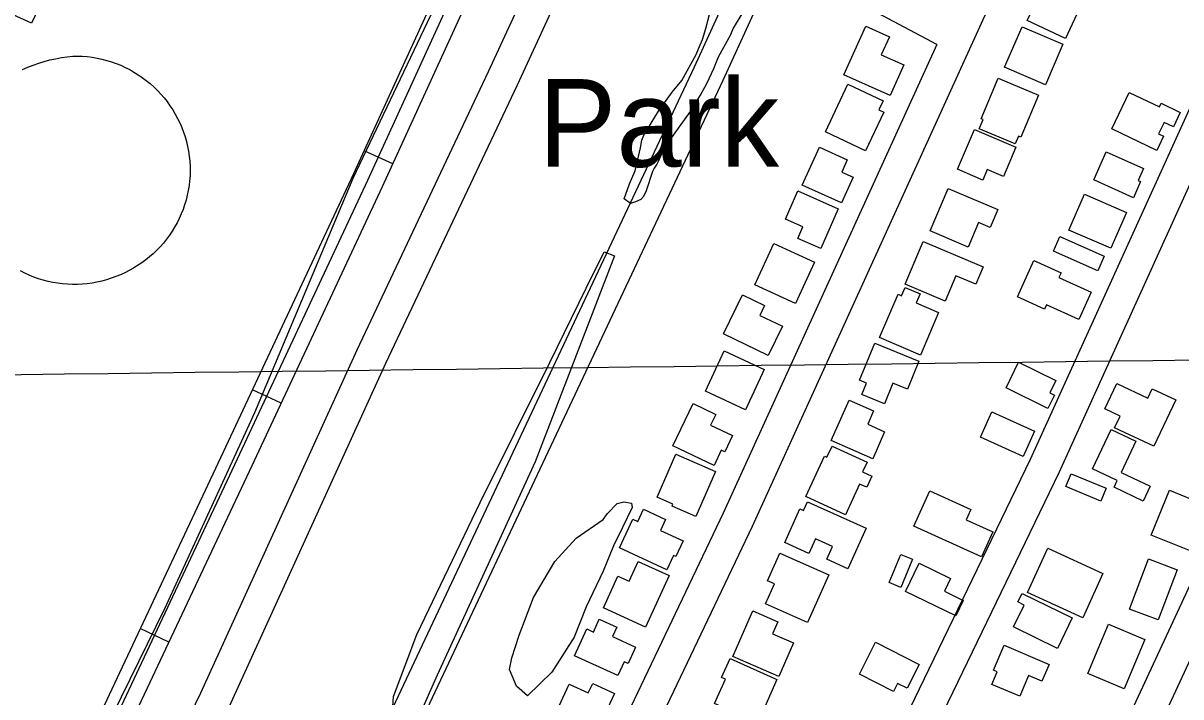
# Model space of a CAD drawing. Extents: x 3704301 to 3742427, y 506229 to 532009.
# Drawn here: x 3722946 to 3724042, y 523636 to 524274 of the extents above; entities that cross this region are included whole.
import ezdxf

# ---------------------------------------------------------------- set-up
doc = ezdxf.new("R2010")
doc.units = 0
for name, color, linetype in [('V-BLDG-IDEN', 7, 'Continuous'), ('V-BLDG-OTLN', 7, 'Continuous'), ('V-DOMW-TANK', 7, 'Continuous'), ('V-GRID-MAJR', 7, 'Continuous'), ('V-ROAD-CNTR', 7, 'Continuous'), ('V-SITE-OTLN', 7, 'Continuous'), ('V-SITE-VEGE', 7, 'Continuous'), ('V-UTIL-LINE', 7, 'Continuous')]:
    doc.layers.add(name, color=color, linetype=linetype)

msp = doc.modelspace()

# ---------------------------------------------------------------- linework, layer by layer
at = {"layer": 'V-BLDG-OTLN'}
for points in [[(3723945.478, 524286.092), (3723932.815, 524259.155), (3723896.721, 524276.121), (3723914.196, 524313.2980000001), (3723941.144, 524300.631), (3723936.329, 524290.393)], [(3723758.4620000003, 524243.67600000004), (3723779.848, 524234.096), (3723766.8740000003, 524205.13300000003), (3723723.116, 524224.734), (3723743.776, 524270.849), (3723766.144, 524260.826)], [(3723930.521, 524253.61100000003), (3723914.063, 524215.205), (3723875.3340000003, 524231.802), (3723891.793, 524270.208)], [(3723907.491, 524205.278), (3723890.657, 524165.686), (3723888.373, 524166.657), (3723885.225, 524159.253), (3723851.259, 524173.69800000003), (3723854.9050000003, 524182.267), (3723852.967, 524183.09), (3723869.306, 524221.517)], [(3723726.909, 524215.715), (3723760.187, 524199.982), (3723756.1950000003, 524191.538), (3723760.713, 524189.4), (3723743.3850000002, 524152.745), (3723705.5870000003, 524170.61600000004)], [(3724019.593, 524153.109), (3723976.808, 524173.45), (3723993.196, 524207.924), (3724021.936, 524194.262), (3724023.592, 524197.748), (3724041.699, 524189.142), (3724035.149, 524175.365), (3724026.3370000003, 524179.553), (3724021.2, 524168.75200000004), (3724025.9560000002, 524166.489)], [(3723858.741, 524134.96400000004), (3723854.534, 524125.068), (3723830.72, 524135.19200000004), (3723846.705, 524172.781), (3723885.975, 524156.081), (3723874.199, 524128.392)], [(3723720.8200000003, 524103.398), (3723683.592, 524120.264), (3723699.791, 524156.026), (3723726.167, 524144.076), (3723720.97, 524132.599), (3723731.822, 524127.679)], [(3723997.308, 524108.33), (3723959.687, 524125.191), (3723971.549, 524151.662), (3724006.807, 524135.863), (3724001.804, 524124.7), (3724004.169, 524123.639)], [(3723679.33, 524114.697), (3723717.74, 524097.846), (3723701.2090000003, 524060.163), (3723679.395, 524069.731), (3723684.204, 524080.69200000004), (3723667.6070000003, 524087.97500000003)], [(3723840.753, 524061.49), (3723804.725, 524076.793), (3723821.881, 524117.181), (3723868.972, 524097.177), (3723861.7120000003, 524080.088), (3723850.647, 524084.78)], [(3723975.849, 524060.411), (3723936.253, 524077.641), (3723951.034, 524111.607), (3723990.63, 524094.37700000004)], [(3723818.94, 524010.411), (3723780.931, 524026.482), (3723798.042, 524066.956), (3723854.991, 524042.882), (3723847.987, 524026.31200000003), (3723829.045, 524034.315)], [(3723963.514, 524038.99100000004), (3723921.534, 524057.767), (3723927.756, 524071.681), (3723969.736, 524052.905)], [(3723656.714, 524064.794), (3723695.134, 524047.15400000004), (3723677.163, 524008.015), (3723638.747, 524025.658)], [(3723945.574, 523993.083), (3723915.077, 524006.88), (3723913.234, 524002.805), (3723887.4560000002, 524014.468), (3723902.947, 524048.704), (3723928.723, 524037.039), (3723926.788, 524032.765), (3723957.284, 524018.961)], [(3723812.771, 523999.702), (3723795.5500000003, 523959.31700000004), (3723756.8710000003, 523975.81200000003), (3723774.365, 524016.836), (3723777.593, 524015.45900000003), (3723780.933, 524023.297), (3723795.253, 524017.194), (3723791.6380000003, 524008.713)], [(3723643.379, 523996.88800000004), (3723664.775, 523986.521), (3723651.413, 523958.945), (3723609.098, 523979.447), (3723626.989, 524016.375), (3723647.911, 524006.239)], [(3723761.469, 523913.20900000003), (3723740.09, 523922.003), (3723744.54, 523932.82), (3723737.97, 523935.52400000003), (3723752.4250000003, 523970.67), (3723794.1040000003, 523953.526), (3723783.194, 523927.00800000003), (3723769.464, 523932.65)], [(3723609.5300000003, 523963.387), (3723647.559, 523945.74100000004), (3723629.848, 523907.575), (3723591.825, 523925.224)], [(3723888.578, 523952.598), (3723923.845, 523935.313), (3723918.11, 523923.613), (3723922.6010000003, 523921.411), (3723916.384, 523908.728), (3723876.63, 523928.217)], [(3724010.964, 523918.441), (3724015.153, 523927.32800000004), (3724037.423, 523916.836), (3724016.715, 523872.88800000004), (3723979.507, 523890.419), (3723984.736, 523901.515), (3723970.359, 523908.29000000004), (3723981.649, 523932.251)], [(3723561.0270000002, 523873.38300000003), (3723580.223, 523913.401), (3723601.651, 523903.12), (3723596.812, 523893.03), (3723617.574, 523883.07), (3723610.15, 523867.59), (3723606.917, 523869.142), (3723599.99, 523854.695)], [(3723750.299, 523861.085), (3723711.094, 523878.319), (3723727.947, 523916.658), (3723751.188, 523906.44200000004), (3723745.5870000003, 523893.704), (3723761.5530000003, 523886.683)], [(3723892.84, 523863.25), (3723852.4390000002, 523881.651), (3723863.332, 523905.572), (3723903.733, 523887.168)], [(3723958.628, 523851.625), (3723976.282, 523888.864), (3723999.653, 523877.78500000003), (3723985.602, 523848.14), (3724013.203, 523835.055), (3724006.569, 523821.065), (3723978.9620000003, 523834.152), (3723981.9930000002, 523840.55)], [(3723724.572, 523807.993), (3723686.9420000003, 523825.24700000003), (3723704.557, 523863.657), (3723707.0100000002, 523862.533), (3723711.836, 523873.056), (3723744.944, 523857.876), (3723740.7290000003, 523848.68), (3723749.593, 523844.615), (3723744.745, 523834.041), (3723737.946, 523837.158)], [(3723563.882, 523865.542), (3723601.502, 523849.076), (3723582.8140000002, 523806.379), (3723560.202, 523816.273), (3723561.041, 523818.196), (3723546.038, 523824.772)], [(3723966.49, 523821.004), (3723933.239, 523834.768), (3723938.262, 523846.905), (3723971.5160000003, 523833.13800000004)], [(3723853.455, 523768.24100000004), (3723789.293, 523797.376), (3723804.448, 523830.756), (3723843.34, 523813.098), (3723838.855, 523803.219), (3723864.127, 523791.742)], [(3724067.4930000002, 523816.586), (3724050.296, 523774.234), (3724014.1920000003, 523788.891), (3724031.389, 523831.246)], [(3723689.975, 523771.33), (3723667.007, 523781.67600000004), (3723681.39, 523813.608), (3723684.718, 523812.109), (3723688.447, 523820.391), (3723744.147, 523795.297), (3723726.892, 523756.998), (3723706.722, 523766.085), (3723712.098, 523778.02), (3723696.2090000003, 523785.168)], [(3723549.421, 523793.29000000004), (3723570.812, 523783.318), (3723563.898, 523768.49100000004), (3723561.6, 523769.56200000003), (3723555.1720000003, 523755.777), (3723510.519, 523776.59500000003), (3723523.211, 523803.815), (3723527.702, 523801.724), (3723533.092, 523813.28500000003), (3723554.162, 523803.461)], [(3723662.4050000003, 523771.77400000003), (3723708.739, 523751.083), (3723688.644, 523706.093), (3723648.8680000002, 523723.857), (3723657.205, 523742.526), (3723650.656, 523745.461)], [(3723788.109, 523765.853), (3723777.017, 523739.33), (3723765.899, 523743.978), (3723776.997, 523770.498)], [(3723897.071, 523734.28500000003), (3723916.242, 523776.26900000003), (3723968.489, 523752.414), (3723949.318, 523710.43)], [(3723557.437, 523750.462), (3723535.2, 523701.74700000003), (3723495.251, 523719.98000000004), (3723508.934, 523749.961), (3723519.629, 523745.08), (3723528.179, 523763.815)], [(3723828.944, 523712.406), (3723781.398, 523735.444), (3723794.298, 523762.07), (3723824.089, 523747.634), (3723818.256, 523735.592), (3723836.0100000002, 523726.988)], [(3724038.711, 523755.974), (3724020.789, 523708.49100000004), (3723993.522, 523718.78), (3724011.446, 523766.26300000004)], [(3723925.2970000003, 523681.469), (3723883.691, 523701.824), (3723893.833, 523722.552), (3723887.896, 523725.456), (3723891.904, 523733.646), (3723939.444, 523710.385)], [(3723636.694, 523717.107), (3723660.453, 523706.768), (3723655.432, 523695.226), (3723675.1890000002, 523686.63), (3723661.4280000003, 523655.001), (3723617.912, 523673.939)], [(3723508.989, 523655.73600000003), (3723467.798, 523674.521), (3723479.381, 523699.924), (3723485.7770000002, 523697.00800000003), (3723491.272, 523709.06200000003), (3723507.828, 523701.511), (3723503.792, 523692.658), (3723525.6890000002, 523682.672), (3723518.627, 523667.191), (3723514.974, 523668.856)], [(3723988.518, 523643.104), (3723954.075, 523657.643), (3723973.842, 523704.481), (3724008.286, 523689.94)], [(3723782.932, 523643.704), (3723773.816, 523648.314), (3723769.952, 523640.675), (3723737.728, 523656.977), (3723753.054, 523687.261), (3723794.39, 523666.347)], [(3723898.044, 523655.925), (3723889.629, 523636.12700000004), (3723863.091, 523647.413), (3723868.184, 523659.39400000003), (3723864.897, 523660.793), (3723874.955, 523684.447), (3723917.375, 523666.408), (3723910.633, 523650.57300000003)], [(3723615.203, 523671.944), (3723659.558, 523652.01300000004), (3723648.006, 523626.298), (3723654.068, 523623.572), (3723647.217, 523608.32300000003), (3723600.4080000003, 523629.356), (3723610.752, 523652.39), (3723607.144, 523654.012)], [(3723485.058, 523648.349), (3723505.657, 523638.75800000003), (3723489.898, 523604.905), (3723451.293, 523622.878), (3723462.842, 523647.686), (3723480.848, 523639.303)]]:
    msp.add_lwpolyline(points, close=True, dxfattribs=at)
at = {"layer": 'V-DOMW-TANK'}
for points in [[(3722944.839, 524229.619), (3722949.904, 524231.822), (3722955.046, 524233.844), (3722960.2630000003, 524235.673), (3722965.54, 524237.30100000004), (3722970.877, 524238.734), (3722976.264, 524239.969), (3722981.691, 524241.003), (3722987.153, 524241.835), (3722992.639, 524242.46400000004), (3722996.815, 524242.515), (3723001.515, 524242.335), (3723006.203, 524241.954), (3723010.867, 524241.368), (3723015.503, 524240.582), (3723020.1010000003, 524239.597), (3723024.6520000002, 524238.413), (3723029.147, 524237.034), (3723033.5810000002, 524235.46400000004), (3723037.9390000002, 524233.7), (3723042.219, 524231.753), (3723046.412, 524229.621), (3723050.508, 524227.311), (3723054.4990000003, 524224.824), (3723058.38, 524222.17), (3723062.142, 524219.35000000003), (3723065.7800000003, 524216.368), (3723069.284, 524213.233), (3723072.651, 524209.95), (3723075.87, 524206.523), (3723078.94, 524202.962), (3723081.8540000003, 524199.271), (3723084.605, 524195.458), (3723087.1890000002, 524191.53), (3723089.6, 524187.493), (3723091.8340000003, 524183.356), (3723093.8880000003, 524179.12700000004), (3723095.756, 524174.81200000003), (3723097.438, 524170.42100000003), (3723098.927, 524165.963), (3723100.223, 524161.443), (3723101.321, 524156.87200000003), (3723102.22, 524152.25800000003), (3723102.92, 524147.609), (3723103.418, 524142.935), (3723103.713, 524138.24100000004), (3723103.756, 524133.602), (3723103.598, 524128.966), (3723103.24, 524124.33900000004), (3723102.685, 524119.731), (3723101.931, 524115.152), (3723100.981, 524110.607), (3723099.836, 524106.108), (3723098.498, 524101.662), (3723096.971, 524097.277), (3723095.257, 524092.96), (3723093.358, 524088.72000000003), (3723091.2770000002, 524084.56700000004), (3723089.022, 524080.50800000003), (3723086.596, 524076.547), (3723084.001, 524072.697), (3723081.24, 524068.95900000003), (3723078.326, 524065.347), (3723075.256, 524061.86100000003), (3723072.04, 524058.512)], [(3723072.04, 524058.512), (3723068.684, 524055.303), (3723065.194, 524052.243), (3723061.575, 524049.337), (3723057.835, 524046.58900000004), (3723053.983, 524044.004), (3723050.022, 524041.59), (3723045.961, 524039.347), (3723041.81, 524037.283), (3723037.575, 524035.39900000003), (3723033.276, 524033.594), (3723028.901, 524031.981), (3723024.4590000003, 524030.55700000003), (3723019.9620000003, 524029.326), (3723015.411, 524028.294), (3723010.8200000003, 524027.461), (3723006.1950000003, 524026.826), (3723001.546, 524026.39400000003), (3722996.883, 524026.162), (3722992.213, 524026.13300000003), (3722987.546, 524026.308), (3722982.8910000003, 524026.684), (3722978.256, 524027.264), (3722973.65, 524028.042), (3722969.0810000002, 524029.01900000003), (3722964.559, 524030.195), (3722960.093, 524031.565), (3722955.691, 524033.125), (3722951.36, 524034.876), (3722947.11, 524036.814), (3722942.949, 524038.933)]]:
    msp.add_lwpolyline(points, dxfattribs=at)
at = {"layer": 'V-GRID-MAJR'}
msp.add_spline([(3708427.129, 523767.243), (3713705.816, 523829.819), (3718984.494, 523893.163), (3724263.162, 523957.275), (3729541.821, 524022.155), (3734820.471, 524087.803), (3740099.111, 524154.218), (3740099.112, 524154.218)], degree=3, dxfattribs=at)
at = {"layer": 'V-ROAD-CNTR'}
for p, q in [((3723295.7563694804, 524140.34569309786), (3723268.4714240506, 524152.8166681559)), ((3723189.8915812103, 523913.7171463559), (3723162.7216355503, 523926.4371209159)), ((3723083.520793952, 523687.441598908), (3723056.377848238, 523700.21957335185))]:
    msp.add_line(p, q, dxfattribs=at)
for points in [[(3725638.793683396, 527171.6316305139), (3725425.9871090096, 526717.4315389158), (3725352.2212565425, 526550.6978723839), (3725268.0834248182, 526377.2712192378), (3725167.8826252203, 526156.9496598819), (3725041.699877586, 525880.7692122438), (3724987.491986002, 525758.8244561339), (3724936.16308866, 525648.452676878), (3724913.3661342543, 525607.0597596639), (3724836.9692870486, 525437.9820978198), (3724730.8004993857, 525204.0795656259), (3724660.9366391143, 525063.0428476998), (3724544.9758710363, 524798.7123763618), (3724377.8122053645, 524444.7320843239), (3724186.45958807, 524033.68590641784), (3723999.475962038, 523631.3667110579), (3723814.28033243, 523232.5695086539), (3723675.0086109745, 522920.5181327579), (3723644.5626718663, 522853.17726743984), (3723634.3906922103, 522810.5683526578)], [(3725665.989629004, 527158.9706558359), (3725453.2910544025, 526704.9975637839), (3725379.443202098, 526538.077897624), (3725295.23737051, 526364.5112447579), (3725195.1805706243, 526144.5056847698), (3725069.049822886, 525868.4432368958), (3725014.801931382, 525746.404480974), (3724962.9350351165, 525634.8747040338), (3724940.2160805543, 525593.625786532), (3724864.2972323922, 525425.606122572), (3724757.9084451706, 525191.2175913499), (3724688.1285847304, 525050.3508730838), (3724572.2818164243, 524786.2784012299), (3724404.97415104, 524431.9961097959), (3724213.6615336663, 524021.03393172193), (3724026.6839076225, 523618.72673633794), (3723841.584277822, 523220.13753351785), (3723702.374556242, 522908.224157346), (3723673.0786148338, 522843.42728693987), (3723663.57063385, 522803.60236659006)], [(3724352.346256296, 525624.7937241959), (3724266.097428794, 525444.1670854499), (3724205.08955081, 525311.638350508), (3724195.928569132, 525276.0414217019), (3724191.6325777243, 525246.1154815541), (3724191.895577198, 525212.7515482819), (3724200.777559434, 525139.1356955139), (3724208.1345447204, 525084.3618050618), (3724201.890557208, 525038.5748966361), (3724178.277604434, 524967.6100385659), (3724024.8419113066, 524642.6146885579), (3723854.558251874, 524276.80942016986), (3723636.012688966, 523796.863380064), (3723473.774013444, 523456.7750602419), (3723389.608181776, 523265.485442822), (3723365.6822296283, 523233.21150737), (3723340.6482796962, 523214.74254430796), (3723245.468470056, 523164.2206453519), (3723216.7425275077, 523143.1846874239), (3723195.227570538, 523121.4037309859), (3723175.012610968, 523091.00679178), (3723057.935845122, 522822.4733288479)], [(3723971.5270179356, 525519.3099351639), (3723962.021036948, 525471.1650314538), (3723822.3763162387, 525182.739608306), (3723686.48558802, 524888.3061971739), (3723521.673917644, 524521.3279311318), (3723386.169188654, 524227.4665188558), (3723261.639437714, 523964.01104576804), (3723113.38673422, 523639.2356953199), (3723005.352950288, 523415.56914265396), (3722910.8731392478, 523298.4123769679), (3722780.5883998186, 523024.30692517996), (3722722.108516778, 522881.31721115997), (3722711.498537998, 522844.2072853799)], [(3724000.9589590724, 525513.4979467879), (3723990.70497958, 525461.5670506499), (3723849.498261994, 525169.9156339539), (3723713.789533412, 524875.8742220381), (3723548.9798630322, 524508.9019559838), (3723413.353134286, 524214.77454424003), (3723288.847383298, 523951.371071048), (3723140.5426799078, 523626.4817208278), (3723030.868899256, 523399.41917495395), (3722936.449088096, 523282.33640911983), (3722808.0403449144, 523012.1809494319), (3722750.500459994, 522871.485230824), (3722740.3424803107, 522835.95930187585)], [(3724172.1556166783, 525504.6099645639), (3724176.56460786, 525453.2830672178), (3724168.947623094, 525406.0621616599), (3724054.4018521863, 525176.515620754), (3723905.238150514, 524864.03324572), (3723768.5454239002, 524569.4078349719), (3723608.366744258, 524219.447534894), (3723317.852325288, 523602.50576878), (3723243.539473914, 523432.46910885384), (3723200.507559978, 523259.667454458), (3723138.962683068, 523101.83077013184), (3723087.3117863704, 522978.7130163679), (3723030.238900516, 522867.56323866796), (3723022.214916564, 522826.82532014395)], [(3724142.2656764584, 525502.0419696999), (3724146.358668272, 525454.4050649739), (3724140.0596808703, 525415.360143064), (3724027.441906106, 525189.675594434), (3723878.094204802, 524876.8092201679), (3723741.299478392, 524581.96380986), (3723581.1567986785, 524232.08150962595), (3723290.532379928, 523614.90574397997), (3723215.0395309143, 523442.16908945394), (3723171.8596172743, 523268.77943623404), (3723111.1507386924, 523113.08474762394), (3723060.0958408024, 522991.38699102), (3723001.620957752, 522877.5072187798), (3722992.7809754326, 522832.623308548)], [(3723452.185056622, 522812.5093487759), (3723447.177066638, 522878.24221730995), (3723542.7938754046, 523094.8517840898), (3723730.779499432, 523511.272951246), (3723899.7941614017, 523860.68025243), (3724058.2128445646, 524209.6575544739), (3724153.347654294, 524421.3071311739), (3724207.801545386, 524515.4429429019), (3724241.462478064, 524555.816862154), (3724249.0764628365, 524575.9948217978), (3724251.56945785, 524608.6367565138), (3724256.821447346, 524642.5276887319), (3724484.837991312, 525121.503730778), (3724619.4477220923, 525427.8771180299), (3724639.069682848, 525491.034991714)], [(3723482.098996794, 522814.7893442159), (3723477.663005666, 522873.0142277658), (3723570.1878206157, 523082.6218085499), (3723757.9594450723, 523498.5669766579), (3723926.96010707, 523847.94627789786), (3724085.552789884, 524197.3075791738), (3724180.083600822, 524407.611158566), (3724232.4854960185, 524498.200977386), (3724267.7444255, 524540.492892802), (3724278.662403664, 524569.4248349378), (3724281.393398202, 524605.192763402), (3724285.795389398, 524633.5957065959), (3724512.119936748, 525109.0197557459), (3724647.5936658, 525417.359139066), (3724667.7196255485, 525482.1330095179)], [(3722933.758093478, 525241.6144905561), (3723019.968921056, 525199.7405743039), (3723032.018896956, 525187.616598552), (3723048.02186495, 525168.1836374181), (3723112.4457361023, 525113.9157459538), (3723190.804579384, 525071.26783125), (3723236.6464877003, 525050.851872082), (3723295.57136985, 525021.0539316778), (3723573.5938138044, 524896.136181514), (3723588.5337839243, 524887.1581994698), (3723600.422760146, 524868.375237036), (3723604.258752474, 524852.2682692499), (3723604.7277515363, 524830.3003131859), (3723604.4177521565, 524815.65334248), (3723285.765389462, 524118.48673681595), (3723162.17663664, 523854.52226474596), (3722924.809111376, 523350.3092731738), (3722886.7421875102, 523228.69451640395), (3722766.9884270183, 522992.30598918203), (3722734.00249299, 522900.8031721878), (3722705.6975496, 522835.397303)], [(3722691.931577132, 522841.35429108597), (3722720.050520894, 522906.33116113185), (3722753.1904546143, 522998.2609772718), (3722872.799215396, 523234.3635050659), (3722910.801139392, 523355.769262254), (3723148.5986637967, 523860.8972519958), (3723272.15141669, 524124.7847242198), (3723589.486782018, 524819.0703356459), (3723589.724781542, 524830.2993131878), (3723589.296782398, 524850.349273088), (3723586.41078817, 524862.466248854), (3723577.76080547, 524876.1322215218), (3723566.6328277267, 524882.819208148), (3723289.109382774, 525007.51295876), (3723230.20650058, 525037.2998991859), (3723184.157592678, 525057.8078581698), (3723103.942753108, 525101.465770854), (3723037.31188637, 525157.5926585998), (3723020.885919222, 525177.539618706), (3723011.124938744, 525187.3605990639), (3722922.1661166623, 525230.5685126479)], [(3722943.921073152, 525203.326567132), (3723002.280956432, 525174.9806238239), (3723009.7529414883, 525167.46263886), (3723026.60190779, 525147.0016797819), (3723095.439770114, 525089.0157957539), (3723177.5106059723, 525044.3478850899), (3723223.7665134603, 525023.7479262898), (3723282.6473956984, 524993.971985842), (3723559.6718416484, 524869.502234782), (3723566.987827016, 524865.106243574), (3723572.398816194, 524856.5572606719), (3723574.334812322, 524848.4302769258), (3723574.7218115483, 524830.29831319), (3723574.55581188, 524822.4873288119), (3723258.537443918, 524131.0827116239), (3723135.0206909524, 523867.2722392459), (3722896.793167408, 523361.229251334), (3722858.8562432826, 523240.0324937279), (3722739.3924822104, 523004.21596536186), (3722706.0985487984, 522911.85915007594), (3722678.165604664, 522847.31127917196)], [(3723810.984339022, 524253.50846677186), (3723703.3195543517, 524311.001351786)], [(3723810.98533902, 524253.51046676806), (3723608.8207433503, 523809.539354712), (3723446.500067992, 523469.27703523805), (3723363.5042339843, 523280.647412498), (3723344.2582724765, 523254.685464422), (3723324.624311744, 523240.200493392), (3723229.4905020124, 523189.70459438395), (3723197.084566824, 523165.97264184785), (3723171.8496172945, 523140.42769293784), (3723148.568663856, 523105.41876295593), (3723030.4359001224, 522834.46330486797)]]:
    msp.add_lwpolyline(points, dxfattribs=at)
at = {"layer": 'V-SITE-OTLN'}
msp.add_lwpolyline([(3723360.595, 524342.162), (3723257.896, 524126.58), (3723164.7490000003, 523904.601), (3723079.4420000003, 523718.833), (3722981.285, 523518.69800000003), (3722855.937, 523267.902)], dxfattribs=at)
at = {"layer": 'V-SITE-VEGE'}
for points in [[(3723552.7430000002, 524155.411), (3723547.455, 524143.38800000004), (3723545.866, 524140.107), (3723543.193, 524136.271), (3723541.6040000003, 524132.99), (3723535.843, 524114.982), (3723533.193, 524109.514), (3723530.5100000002, 524106.76300000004), (3723525.648, 524104.531), (3723520.774, 524102.83900000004), (3723514.742, 524107.115), (3723520.004, 524121.31), (3723525.285, 524133.87700000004), (3723530.454, 524155.68200000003), (3723531.4560000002, 524162.75800000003), (3723533.569, 524167.677), (3723547.426, 524190.131), (3723560.251, 524208.22500000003), (3723569.3540000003, 524219.20900000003), (3723583.186, 524243.836), (3723586.877, 524253.12200000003), (3723588.99, 524258.039), (3723592.126, 524268.406), (3723597.838, 524290.2170000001)], [(3723627.2630000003, 524284.054), (3723618.211, 524268.723), (3723615.5670000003, 524262.712), (3723603.8710000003, 524241.37200000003), (3723599.656, 524230.44800000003), (3723592.765, 524216.233), (3723587.448, 524206.384), (3723579.451, 524193.78500000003), (3723577.323, 524189.95300000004), (3723566.1040000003, 524174.054), (3723552.7430000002, 524155.411)]]:
    msp.add_lwpolyline(points, dxfattribs=at)
for points in [[(3723505.6410000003, 524053.208), (3723430.633, 523858.288), (3723337.838, 523656.277), (3723305.6580000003, 523583.411), (3723300.863, 523588.865), (3723296.731, 523604.56700000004), (3723295, 523617.148), (3723296.339, 523636.06700000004), (3723318.454, 523694.632), (3723378.3370000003, 523819.82800000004), (3723444.432, 523952.19), (3723479.001, 524022.724), (3723495.989, 524057.189)], [(3723495.114, 523803.637), (3723498.983, 523809.197), (3723508.316, 523818.765), (3723514.597, 523820.418), (3723521.703, 523818.931), (3723522.541, 523815.003), (3723513.325, 523795.985), (3723504.877, 523778.553), (3723494.934, 523754.798), (3723478.8140000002, 523720.728), (3723467.3540000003, 523692.23000000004), (3723446.501, 523658.886), (3723423.15, 523636.542), (3723412.793, 523645.867), (3723406.2970000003, 523661.538), (3723408.523, 523672.593), (3723415.347, 523693.946), (3723429.083, 523729.561), (3723449.137, 523763.68), (3723469.34, 523785.987)]]:
    msp.add_lwpolyline(points, close=True, dxfattribs=at)
at = {"layer": 'V-UTIL-LINE'}
msp.add_lwpolyline([(3723062.992, 524411.061), (3723006.691, 524435.707), (3723002.734, 524422.1), (3723019.935, 524413.474), (3722953.299, 524273.538), (3722915.362, 524290.751), (3722862.018, 524172.20300000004), (3722860.869, 524169.829)], dxfattribs=at)

# ---------------------------------------------------------------- texts
at = {"layer": 'V-BLDG-IDEN'}
msp.add_text('Park', height=82.99983200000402, dxfattribs=at).set_placement((3723433.481443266, 524137.62166926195))

doc.saveas('drawing.dxf')
